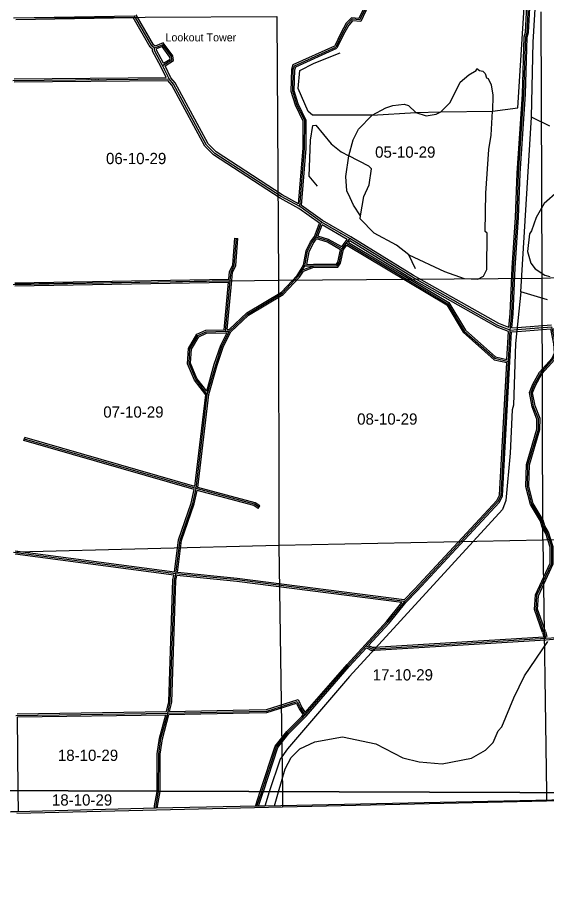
# Model space of a CAD drawing. Extents: x 418523 to 616617, y 1878279 to 2196743.
# Drawn here: x 521633 to 532209, y 1922060 to 1939363 of the extents above; entities that cross this region are included whole.
import ezdxf

# ---------------------------------------------------------------- set-up
doc = ezdxf.new("R2010")
doc.units = 0
for name, color, linetype in [('Level 1', 7, 'Continuous'), ('Level 10', 7, 'Continuous'), ('Level 2', 7, 'Continuous'), ('Level 22', 7, 'Continuous'), ('Level 23', 7, 'Continuous'), ('Level 31', 7, 'Continuous'), ('Level 32', 7, 'Continuous'), ('Level 34', 7, 'Continuous'), ('Level 5', 7, 'Continuous'), ('Level 57', 7, 'Continuous'), ('Level 63', 7, 'Continuous'), ('Level 7', 7, 'Continuous')]:
    doc.layers.add(name, color=color, linetype=linetype)

msp = doc.modelspace()

# ---------------------------------------------------------------- linework, layer by layer
at = {"layer": 'Level 1'}
for p, q in [((532116.078, 1934150.531), (532099.5, 1939472.416)), ((521558.757, 1939352.863), (526814.795, 1939378.746)), ((526814.795, 1939378.746), (526849.848, 1934104.727)), ((532116.078, 1934150.531), (537110.385, 1934310.618)), ((521585.375, 1934034.889), (526849.848, 1934104.727)), ((526849.848, 1934104.727), (532116.078, 1934150.531)), ((526849.848, 1934104.727), (526858.634, 1928802.928)), ((532133.46, 1928908.695), (532116.078, 1934150.531)), ((532133.46, 1928908.695), (526858.634, 1928802.928)), ((537104.005, 1929026.251), (532133.46, 1928908.695)), ((532133.46, 1928908.695), (532204.18, 1923859.352)), ((526858.634, 1928802.928), (521625.505, 1928668.759)), ((526858.634, 1928802.928), (526929.455, 1923879.194)), ((526929.455, 1923879.194), (526933.836, 1923574.614)), ((532204.18, 1923859.352), (532206.455, 1923696.97)), ((532206.455, 1923696.97), (537087.061, 1923773.153)), ((521625.22, 1923450.666), (526933.836, 1923574.614)), ((526933.836, 1923574.614), (532206.455, 1923696.97))]:
    msp.add_line(p, q, dxfattribs=at)
at = {"layer": 'Level 10'}
msp.add_lwpolyline([(537087.131, 1923809.196), (526574.918, 1923593.055), (526420.915, 1923590.052), (524403.874, 1923548.026), (521628.818, 1923478.988), (521563.817, 1923477.987), (521510.815, 1923475.986), (520896.803, 1923456.978), (520241.79, 1923437.969), (519575.777, 1923417.96), (518898.763, 1923396.951), (518274.75, 1923378.942), (517598.737, 1923358.933), (516659.718, 1923330.921), (514263.67, 1923291.888), (512965.644, 1923258.871), (511716.618, 1923239.855)], dxfattribs=at)
at = {"layer": 'Level 22'}
for p, q in [((524668.399, 1938129.533), (524535.952, 1938396.926)), ((527708.532, 1935267.056), (527276.35, 1935577.304)), ((528274.392, 1934939.986), (527708.532, 1935267.056)), ((531477.07, 1933110.402), (531620.055, 1933121.193)), ((531620.055, 1933121.193), (532310.826, 1933174.143))]:
    msp.add_line(p, q, dxfattribs=at)
for points in [[(524370.455, 1938747.716), (524320.74, 1938789.713), (523972.884, 1939390.986)], [(524535.952, 1938396.926), (524370.275, 1938697.532), (524370.455, 1938747.716)], [(527276.35, 1935577.304), (526901.92, 1935778.623), (525579.786, 1936642.226), (525413.623, 1936809.731), (524751.257, 1938029.232), (524668.399, 1938129.533)], [(531477.07, 1933110.402), (531235.645, 1933203.222), (529530.259, 1934168.348), (528274.392, 1934939.986)]]:
    msp.add_lwpolyline(points, dxfattribs=at)
at = {"layer": 'Level 23'}
for p, q in [((524609.18, 1938158.969), (524500.497, 1938378.386)), ((524702.188, 1938151.437), (524583.337, 1938391.381)), ((527668.985, 1935246.204), (527255.127, 1935543.298)), ((527730.258, 1935300.7), (527308.605, 1935603.39)), ((528224.761, 1934922.469), (527720.98, 1935213.658)), ((528294.875, 1934974.348), (527730.257, 1935300.7)), ((531505.064, 1933072.4), (531623.065, 1933081.306)), ((531511.77, 1933153.135), (531617.045, 1933161.08)), ((531616.998, 1933161.076), (532307.192, 1933213.981)), ((531623.112, 1933081.309), (532289.342, 1933132.378))]:
    msp.add_line(p, q, dxfattribs=at)
for points in [[(524330.389, 1938729.199), (524289.605, 1938763.652), (523944.311, 1939360.496)], [(524386.675, 1938786.376), (524351.875, 1938815.775), (524007.754, 1939410.592)], [(524500.497, 1938378.386), (524330.239, 1938687.306), (524330.389, 1938729.199)], [(524555.32, 1938444.656), (524410.313, 1938707.759), (524410.398, 1938731.234)], [(527255.127, 1935543.298), (526881.475, 1935744.2), (525554.368, 1936611.051), (525381.2, 1936785.618), (524717.954, 1938006.74), (524641.511, 1938099.273)], [(527251.111, 1935636.29), (526922.366, 1935813.046), (525605.205, 1936673.401), (525446.045, 1936833.845), (524784.56, 1938051.725), (524702.188, 1938151.437)], [(531452.449, 1933162.723), (531252.765, 1933239.495), (529550.585, 1934202.806), (528294.875, 1934974.347)], [(531445.37, 1933079.734), (531218.523, 1933166.95), (529509.931, 1934133.889), (528276.555, 1934891.708)]]:
    msp.add_lwpolyline(points, dxfattribs=at)
at = {"layer": 'Level 31'}
for p, q in [((521571.617, 1939350.216), (523972.884, 1939390.986)), ((521541.967, 1938099.718), (524668.399, 1938129.533)), ((527599.173, 1934967.424), (527708.532, 1935267.056)), ((528123.425, 1934732.136), (528208.96, 1934849.299)), ((528208.96, 1934849.299), (528274.392, 1934939.986)), ((527328.798, 1934313.065), (527553.66, 1934394.466)), ((527328.798, 1934313.065), (527380.22, 1934393.253)), ((527380.22, 1934393.253), (527553.66, 1934394.466)), ((521551.565, 1934023.131), (525886.866, 1934101.027)), ((525790.216, 1933087.142), (525886.866, 1934101.027)), ((525790.216, 1933087.142), (525874.725, 1933090.116)), ((531443.186, 1932482.854), (531477.07, 1933110.402)), ((525204.418, 1929941.443), (525428.379, 1931824.366)), ((525204.418, 1929941.443), (521773.47, 1930929.454)), ((524797.742, 1928233.725), (521556.5, 1928662.872)), ((532154.397, 1927072.606), (532188.931, 1926948.848)), ((528772.465, 1926739.375), (532188.931, 1926948.848)), ((521602.775, 1925403.291), (524637.249, 1925450.181)), ((524637.249, 1925450.181), (526263.185, 1925485.518))]:
    msp.add_line(p, q, dxfattribs=at)
for points in [[(528312.173, 1941264.139), (528615.959, 1939658.285), (528570.651, 1939506.435), (528474.693, 1939310.758), (528319.429, 1939324.024), (528230.474, 1939225.419), (528122.762, 1939029.784), (527997.03, 1938767.3)], [(531477.07, 1933110.402), (531511.521, 1933435.391), (531548.286, 1934352.396), (531618.711, 1935360.928), (531647.1, 1936244.506), (531753.125, 1937827.853), (531790.64, 1938969.959), (531816.038, 1939061.514), (531905.984, 1940778.378)], [(524535.952, 1938396.926), (524719.63, 1938513.004), (524711.609, 1938579.581), (524537.437, 1938813.668), (524370.455, 1938747.716)], [(527276.35, 1935577.304), (527372.534, 1936743.929), (527374.452, 1937294.128), (527217.412, 1937619.783), (527134.811, 1937886.993), (527144.901, 1938320.432), (527170.255, 1938395.256), (527997.03, 1938767.3)], [(527380.22, 1934393.253), (527431.424, 1934684.723), (527515.256, 1934859.347), (527599.173, 1934967.424)], [(528123.425, 1934732.136), (527840.638, 1934891.671), (527599.173, 1934967.424)], [(525886.866, 1934101.027), (525902.378, 1934266.071), (525968.308, 1934406.207), (526009.596, 1934945.359)], [(528208.96, 1934849.299), (530234.584, 1933636.097), (530562.765, 1933087.319), (531174.966, 1932544.491), (531443.186, 1932482.854)], [(527553.66, 1934394.466), (528022.21, 1934399.018), (528064.024, 1934457.057), (528123.425, 1934732.136)], [(525874.725, 1933090.116), (526234.561, 1933430.317), (526928.189, 1933844.627), (527246.081, 1934185.348), (527328.798, 1934313.065)], [(525428.379, 1931824.366), (525195.956, 1932125.567), (525063.66, 1932442.778), (525081.532, 1932734.365), (525240.99, 1933000.72), (525408.026, 1933075.039), (525790.216, 1933087.142)], [(525428.379, 1931824.366), (525597.246, 1932415.796), (525723.76, 1932798.636), (525874.725, 1933090.116)], [(532154.397, 1927072.606), (531997.69, 1927523.331), (532015.48, 1927806.555), (532309.57, 1928439.047), (532311.006, 1928772.51), (532220.46, 1929056.098), (532145.904, 1929181.444), (532112.938, 1929298.286), (531913.916, 1929632.787), (531823.599, 1929982.924), (531833.635, 1930416.726), (532044.73, 1931124.407), (532045.43, 1931332.777), (531946.522, 1931583.302), (531897.255, 1931858.389), (531956.238, 1932016.741), (532090.76, 1932249.754), (532341.711, 1932532.196), (532392.293, 1932648.758), (532384.675, 1932840.427), (532310.826, 1933174.143)], [(529372.373, 1927683.166), (529598.424, 1927915.855), (531239, 1929685.248), (531297.849, 1929801.781), (531443.186, 1932482.854)], [(524797.742, 1928233.725), (524883.696, 1928908.721), (525136.639, 1929641.308), (525204.418, 1929941.443)], [(526461.797, 1929569.716), (526370.191, 1929628.586), (525204.418, 1929941.443)], [(524637.249, 1925450.181), (524688.25, 1925675.099), (524772.518, 1928109.082), (524797.742, 1928233.725)], [(529372.373, 1927683.166), (526022.7, 1928112.655), (524797.742, 1928233.725)], [(528603.955, 1926796.322), (529037.35, 1927267.574), (529372.373, 1927683.166)], [(532188.931, 1926948.848), (532414.555, 1926963.001), (532484.727, 1926950.401)], [(527378.467, 1925411.429), (528242.307, 1926403.739), (528603.955, 1926796.322)], [(528603.955, 1926796.322), (528714.312, 1926735.939), (528772.465, 1926739.375)], [(526263.185, 1925485.518), (526614.608, 1925490.103), (527226.28, 1925686.152), (527292.202, 1925547.735), (527378.467, 1925411.429)], [(524455.988, 1923888.498), (524459.272, 1924633.69), (524501.993, 1924941.914), (524637.249, 1925450.181)], [(526516.595, 1923880.747), (526810.685, 1924774.841), (527036.657, 1925066.063), (527337.954, 1925365.022), (527378.467, 1925411.429)], [(524403.615, 1923548.39), (524405.049, 1923594.205), (524455.967, 1923883.853), (524455.988, 1923888.498)], [(526421.116, 1923589.615), (526515.221, 1923876.569), (526516.595, 1923880.747)]]:
    msp.add_lwpolyline(points, dxfattribs=at)
at = {"layer": 'Level 32'}
for p, q in [((521600.927, 1939320.708), (523944.311, 1939360.496)), ((521572.039, 1938070.002), (524641.511, 1938099.273)), ((521572.695, 1938130.013), (524609.18, 1938158.969)), ((527572.6, 1934982.116), (527668.986, 1935246.204)), ((527638.125, 1934986.645), (527720.98, 1935213.658)), ((525979.684, 1934947.65), (526039.51, 1934943.069)), ((528114.929, 1934771.375), (528184.73, 1934866.988)), ((528151.408, 1934719.583), (528217.043, 1934809.488)), ((528184.73, 1934866.988), (528224.761, 1934922.469)), ((528252.41, 1934858.245), (528276.555, 1934891.707)), ((527303.617, 1934329.373), (527351.715, 1934404.376)), ((527348.495, 1934288.289), (527559.065, 1934364.516)), ((527415.995, 1934423.505), (527553.451, 1934424.466)), ((521581.495, 1934053.673), (525859.508, 1934130.541)), ((521581.6, 1933993.663), (525853.814, 1934070.426)), ((525762.859, 1933116.29), (525853.814, 1934070.426)), ((525823.326, 1933118.326), (525916.732, 1934098.18)), ((525823.326, 1933118.326), (525862.349, 1933119.699)), ((531415.153, 1932520.078), (531445.37, 1933079.734)), ((531473.144, 1932481.236), (531505.063, 1933072.4)), ((525791.271, 1933057.16), (525824.476, 1933058.327)), ((525178.797, 1929980.041), (525397.141, 1931815.741)), ((525237.276, 1929963.686), (525457.886, 1931818.438)), ((521765.17, 1930900.624), (521781.773, 1930958.283)), ((525168.92, 1929920.445), (521765.17, 1930900.624)), ((525178.797, 1929980.041), (521781.773, 1930958.283)), ((526445.578, 1929544.478), (526478.016, 1929594.955)), ((524771.791, 1928267.422), (521586.482, 1928689.165)), ((524761.969, 1928208.198), (521587.757, 1928628.471)), ((532125.754, 1927063.638), (532150.063, 1926976.521)), ((532183.043, 1927081.571), (532211.3, 1926980.31)), ((528770.63, 1926769.318), (532150.063, 1926976.521)), ((528774.302, 1926709.43), (532190.767, 1926918.903)), ((521632.513, 1925433.754), (524613.207, 1925479.813)), ((524660.443, 1925420.676), (526263.838, 1925455.524)), ((524675.002, 1925481.008), (526262.534, 1925515.511)), ((521633.151, 1925373.756), (524598.059, 1925419.571)), ((521642.143, 1924660.331), (521633.151, 1925373.756)), ((521651.69, 1923899.047), (521642.142, 1924660.329)), ((526389.473, 1923589.397), (526485.058, 1923880.866))]:
    msp.add_line(p, q, dxfattribs=at)
for points in [[(528286.813, 1941236.794), (528585.125, 1939659.875), (528542.616, 1939517.404), (528456.795, 1939342.397), (528307.135, 1939355.185), (528205.87, 1939242.933), (528096.072, 1939043.51), (527974.714, 1938790.155)], [(528349.196, 1941229.83), (528646.792, 1939656.696), (528598.686, 1939495.466), (528492.591, 1939279.12), (528331.723, 1939292.864), (528255.078, 1939207.905), (528149.452, 1939016.058), (528019.347, 1938744.442)], [(531452.449, 1933162.723), (531481.584, 1933437.576), (531518.327, 1934354.042), (531588.744, 1935362.455), (531617.132, 1936245.991), (531723.157, 1937829.349), (531760.773, 1938974.526), (531786.251, 1939066.366), (531874.835, 1940757.241)], [(531511.77, 1933153.135), (531541.459, 1933433.206), (531578.245, 1934350.75), (531648.678, 1935359.401), (531677.069, 1936243.022), (531783.092, 1937826.358), (531820.505, 1938965.392), (531845.825, 1939056.661), (531936.015, 1940778.172)], [(524583.337, 1938391.381), (524751.682, 1938497.771), (524740.44, 1938591.09), (524547.79, 1938850.012), (524386.675, 1938786.376)], [(524555.32, 1938444.656), (524687.577, 1938528.237), (524682.777, 1938568.073), (524527.085, 1938777.323), (524410.399, 1938731.234)], [(527251.111, 1935636.289), (527342.537, 1936745.216), (527344.427, 1937287.322), (527189.414, 1937608.776), (527104.705, 1937882.804), (527115.015, 1938325.716), (527146.031, 1938417.254), (527974.714, 1938790.155)], [(527308.605, 1935603.39), (527402.53, 1936742.641), (527404.477, 1937300.935), (527245.411, 1937630.791), (527164.918, 1937891.183), (527174.787, 1938315.148), (527194.477, 1938373.257), (528019.347, 1938744.442)], [(527351.715, 1934404.376), (527402.59, 1934693.983), (527489.596, 1934875.217), (527572.6, 1934982.116)], [(528114.929, 1934771.375), (527852.629, 1934919.351), (527638.125, 1934986.646)], [(525859.509, 1934130.541), (525873, 1934274.098), (525938.815, 1934413.993), (525979.684, 1934947.65)], [(525916.735, 1934098.22), (525931.756, 1934258.044), (525997.8, 1934398.422), (526039.51, 1934943.069)], [(527415.995, 1934423.505), (527460.257, 1934675.463), (527540.916, 1934843.477), (527610.085, 1934932.558)], [(528089.437, 1934716.865), (527828.646, 1934863.991), (527610.085, 1934932.557)], [(528217.043, 1934809.487), (530212.704, 1933614.231), (530539.394, 1933067.945), (531160.789, 1932516.966), (531411.864, 1932459.269)], [(528252.41, 1934858.246), (530256.464, 1933657.963), (530586.135, 1933106.693), (531189.144, 1932572.016), (531415.154, 1932520.078)], [(527553.37, 1934424.466), (528006.741, 1934428.871), (528036.021, 1934469.512), (528089.437, 1934716.865)], [(527559.066, 1934364.516), (528037.68, 1934369.166), (528092.026, 1934444.602), (528151.408, 1934719.583)], [(525862.349, 1933119.699), (526216.346, 1933454.383), (526909.154, 1933868.202), (527222.34, 1934203.879), (527303.617, 1934329.373)], [(525899.029, 1933071.806), (526252.776, 1933406.252), (526947.224, 1933821.051), (527269.823, 1934166.817), (527348.495, 1934288.289)], [(525397.141, 1931815.741), (525169.79, 1932110.37), (525033.29, 1932437.661), (525052.035, 1932743.499), (525220.124, 1933024.271), (525401.201, 1933104.839), (525762.859, 1933116.29)], [(525457.887, 1931818.438), (525625.925, 1932406.966), (525751.496, 1932786.958), (525899.029, 1933071.806)], [(532125.754, 1927063.638), (531967.37, 1927519.184), (531985.892, 1927814.078), (532279.598, 1928445.742), (532280.985, 1928767.899), (532192.923, 1929043.707), (532118.102, 1929169.499), (532085.137, 1929286.34), (531885.939, 1929621.136), (531793.51, 1929979.459), (531803.735, 1930421.444), (532014.745, 1931128.836), (532015.411, 1931327.118), (531917.519, 1931575.068), (531866.278, 1931861.174), (531929.001, 1932029.566), (532066.305, 1932267.398), (532316.099, 1932548.537), (532362.044, 1932654.414), (532354.805, 1932836.56), (532289.343, 1933132.378)], [(532183.043, 1927081.571), (532028.01, 1927527.479), (532045.067, 1927799.031), (532339.543, 1928432.351), (532341.026, 1928777.121), (532247.995, 1929068.488), (532173.706, 1929193.389), (532140.74, 1929310.233), (531941.893, 1929644.438), (531853.688, 1929986.388), (531863.535, 1930412.007), (532074.716, 1931119.978), (532075.45, 1931338.436), (531975.525, 1931591.536), (531928.231, 1931855.603), (531983.475, 1932003.916), (532115.215, 1932232.109), (532367.324, 1932515.853), (532422.542, 1932643.101), (532414.546, 1932844.294), (532349.547, 1933138.017)], [(525415.84, 1931889.722), (525222.123, 1932140.765), (525094.031, 1932447.896), (525111.03, 1932725.23), (525261.855, 1932977.167), (525414.851, 1933045.24), (525791.165, 1933057.156)], [(525415.84, 1931889.722), (525568.567, 1932424.625), (525696.023, 1932810.316), (525824.476, 1933058.327)], [(529361.309, 1927714.83), (529576.662, 1927936.509), (531214.126, 1929702.546), (531268.233, 1929809.689), (531411.864, 1932459.269)], [(529394.86, 1927663.256), (529620.185, 1927895.2), (531263.874, 1929667.951), (531327.465, 1929793.874), (531473.143, 1932481.23)], [(526478.016, 1929594.955), (526382.479, 1929656.35), (525237.276, 1929963.686)], [(524771.791, 1928267.422), (524854.327, 1928915.584), (525107.74, 1929649.532), (525168.92, 1929920.445)], [(524831.401, 1928260.544), (524913.065, 1928901.857), (525165.538, 1929633.083), (525226.803, 1929904.372)], [(526445.578, 1929544.478), (526357.903, 1929600.822), (525226.803, 1929904.372)], [(529361.309, 1927714.83), (526026.083, 1928142.467), (524831.402, 1928260.544)], [(524613.207, 1925479.813), (524658.365, 1925678.97), (524742.621, 1928112.601), (524761.969, 1928208.198)], [(524675.002, 1925481.008), (524718.135, 1925671.228), (524802.415, 1928105.564), (524821.77, 1928201.201)], [(529315.35, 1927660.231), (526019.315, 1928082.843), (524821.77, 1928201.201)], [(528581.873, 1926816.631), (529014.607, 1927287.163), (529315.35, 1927660.231)], [(528651.993, 1926804.236), (529060.094, 1927247.984), (529394.859, 1927663.256)], [(532190.809, 1926918.906), (532412.818, 1926932.833), (532479.425, 1926920.873)], [(527382.282, 1925461.5), (528219.956, 1926423.756), (528581.89, 1926816.649)], [(527401.095, 1925391.73), (528264.658, 1926383.722), (528610.13, 1926758.745)], [(528610.13, 1926758.745), (528707.475, 1926705.482), (528774.235, 1926709.426)], [(528651.992, 1926804.236), (528721.149, 1926766.396), (528770.696, 1926769.322)], [(526262.794, 1925515.516), (526609.726, 1925520.043), (527242.092, 1925722.724), (527318.515, 1925562.259), (527382.282, 1925461.501)], [(526263.838, 1925455.524), (526619.489, 1925460.163), (527210.469, 1925649.581), (527265.89, 1925533.211), (527341.148, 1925414.297)], [(524425.987, 1923888.611), (524429.281, 1924635.826), (524472.529, 1924947.852), (524598.059, 1925419.571)], [(524485.987, 1923888.386), (524489.264, 1924631.555), (524531.457, 1924935.975), (524660.443, 1925420.676)], [(526485.058, 1923880.866), (526486.719, 1923885.931), (526783.806, 1924789.139), (527014.146, 1925085.99), (527316.06, 1925385.561), (527341.148, 1925414.297)], [(526548.139, 1923880.629), (526837.565, 1924760.544), (527059.168, 1925046.136), (527359.847, 1925344.482), (527401.067, 1925391.698)], [(521658.504, 1923479.726), (521651.746, 1923894.5), (521651.69, 1923899.047)], [(524373.565, 1923547.271), (524375.13, 1923597.287), (524425.978, 1923886.536), (524425.987, 1923888.611)], [(524433.638, 1923548.646), (524434.968, 1923591.123), (524485.956, 1923881.171), (524485.987, 1923888.386)], [(526453.038, 1923590.679), (526543.724, 1923867.207), (526548.139, 1923880.629)]]:
    msp.add_lwpolyline(points, dxfattribs=at)
at = {"layer": 'Level 5'}
for p, q in [((528719.401, 1937403.026), (529594.909, 1937458.569)), ((529594.909, 1937458.569), (530095.16, 1937473.636)), ((530095.16, 1937473.636), (531128.892, 1937487.01)), ((531692.544, 1933875.502), (531903.81, 1937367.777)), ((532269.991, 1937183.207), (531903.81, 1937367.777)), ((529584.891, 1934332.436), (529452.424, 1934616.331)), ((532225.548, 1933715.416), (531692.544, 1933875.502))]:
    msp.add_line(p, q, dxfattribs=at)
for points in [[(531903.81, 1937367.777), (531941.957, 1938868.233), (532021.266, 1940201.785), (531889.373, 1943270.026), (531891.82, 1944036.963), (531844.316, 1944812.411), (531776.677, 1947121.814), (531719.589, 1947513.812), (531714.194, 1948430.814), (531567.102, 1951957.614), (531534.736, 1952257.821), (531450.059, 1954450.581), (531452.994, 1955367.572)], [(531128.892, 1937487.01), (531629.301, 1937552.068), (531787.165, 1939994.127)], [(528719.401, 1937403.026), (527527.305, 1937406.851), (527444.202, 1937482.131), (527245.6, 1937941.29), (527280.085, 1938299.658), (527564.009, 1938448.796), (528081.516, 1938655.537)], [(527631.131, 1935989.339), (527465.065, 1936189.931), (527492.353, 1936906.758), (527534.989, 1937198.406), (527593.37, 1937206.577), (527900.613, 1936830.432), (528100.16, 1936671.421), (528258.325, 1936595.871)], [(528487.89, 1935394.676), (528555.815, 1935777.956), (528664.943, 1936011.013), (528707.669, 1936336.001), (528657.777, 1936386.181), (528258.325, 1936595.871)], [(529452.424, 1934616.331), (529211.285, 1934808.812), (528761.871, 1935043.671), (528479.35, 1935336.355), (528487.89, 1935394.676)], [(531692.544, 1933875.502), (531589.179, 1932842.116), (531543.548, 1931608.507), (531518.239, 1931516.865), (531482.122, 1930649.984), (531395.686, 1929699.931), (531328.438, 1929525.066), (528266.6, 1926183.657), (527028.188, 1924737.087), (526885.819, 1924529.141), (526667.174, 1923880.181)], [(526667.174, 1923880.181), (526666.985, 1923879.622), (526575.819, 1923593.073)]]:
    msp.add_lwpolyline(points, dxfattribs=at)
at = {"layer": 'Level 63'}
for points in [[(497370.053, 1923990.389), (537087.279, 1923840.983), (537233.896, 1969297.112), (497565.655, 1969446.889), (497370.053, 1923990.389)], [(497175.207, 1878534.741), (536941.23, 1878385.707), (537087.279, 1923840.983), (497370.053, 1923990.389), (497175.207, 1878534.741)]]:
    msp.add_lwpolyline(points, dxfattribs=at)
at = {"layer": 'Level 7'}
for points in [[(530095.16, 1937473.636), (530279.14, 1937656.452), (530480.518, 1938064.275), (530656.04, 1938213.771), (530798.051, 1938296.684), (530814.861, 1938338.326), (530864.743, 1938296.486), (530931.405, 1938287.916), (530981.256, 1938237.736), (531006.008, 1938154.304), (531039.289, 1938137.504), (531097.242, 1938012.291), (531129.906, 1937803.757), (531128.892, 1937487.01)], [(528719.401, 1937403.026), (528994.985, 1937552.193), (529136.867, 1937601.756), (529362.011, 1937626.04), (529445.314, 1937600.771), (529594.909, 1937458.569)], [(528258.325, 1936595.871), (528342.691, 1936912.39), (528451.75, 1937128.776), (528719.401, 1937403.026)], [(529452.424, 1934616.331), (530168.265, 1934280.552), (530559.615, 1934137.594), (530834.681, 1934128.367), (530943.253, 1934186.37), (531010.372, 1934319.524), (531021.02, 1935044.781), (530979.469, 1935078.261), (530990.256, 1935845.17), (531051.423, 1936720.291), (531102.35, 1937003.568), (531128.892, 1937487.01)], [(529594.909, 1937458.569), (529803.095, 1937391.22), (530003.289, 1937423.913), (530095.16, 1937473.636)], [(528487.89, 1935394.676), (528346.853, 1935603.549), (528280.62, 1935753.831), (528214.385, 1935895.744), (528198.63, 1936179.241), (528258.325, 1936595.871)], [(532432.576, 1935882.209), (532156.695, 1935641.34), (531997.385, 1935358.421), (531904.838, 1935091.954), (531862.958, 1935033.731), (531828.503, 1934683.703), (531894.449, 1934450.088), (531977.452, 1934333.116), (532168.759, 1934207.456), (532268.731, 1934182.117)], [(530703.957, 1924550.221), (530987.88, 1924707.728), (531138.461, 1924865.634), (531239.25, 1925098.721), (531314.5, 1925173.523), (531549.775, 1925756.32), (531767.962, 1926197.423), (532228.65, 1926879.535)], [(526850.513, 1923879.491), (526985.234, 1924337.107), (527102.663, 1924561.794), (527278.273, 1924736.301), (527578.847, 1924877.038), (528129.367, 1924975.307), (528795.853, 1924839.803), (529336.799, 1924554.633), (529661.657, 1924478.566), (530120.017, 1924435.411), (530703.957, 1924550.221)], [(526768.827, 1923597.041), (526850.379, 1923879.035), (526850.513, 1923879.491)]]:
    msp.add_lwpolyline(points, dxfattribs=at)

# ---------------------------------------------------------------- texts
at = {"layer": 'Level 2'}
for s, p in [('05-10-29', (528781.105, 1936555.486)), ('06-10-29', (523404.54, 1936427.731)), ('07-10-29', (523349.69, 1931358.678)), ('08-10-29', (528422.132, 1931218.127)), ('17-10-29', (528732.669, 1926103.696)), ('18-10-29', (522442.714, 1924494.829)), ('18-10-29', (522324.102, 1923602.278))]:
    msp.add_text(s, height=225, dxfattribs=at).set_placement(p)
at = {"layer": 'Level 34'}
for s, rotation, p in [('COUNTY HWY 13', 300.0499334, (524071.169, 1939196.141)), ('COUNTY HWY 13', 296.3494222, (524533.517, 1938373.681)), ('MAGNOLIA BLVD', 0.5456027, (522986.25, 1938100.993)), ('COUNTY HWY 13', 326.8471111, (526125.64, 1936270.753)), ('COUNTY HWY 13', 329.9710528, (527873.133, 1935157.48)), ('COUNTY HWY 13', 330.4925222, (530264.136, 1933738.665)), ('COUNTY HWY 13', 4.3826361, (531837.324, 1933125.313))]:
    msp.add_text(s, height=25, rotation=rotation, dxfattribs=at).set_placement(p)
at = {"layer": 'Level 57'}
msp.add_text('Lookout Tower', height=160, dxfattribs=at).set_placement((524591.905, 1938881.141))

doc.saveas('drawing.dxf')
